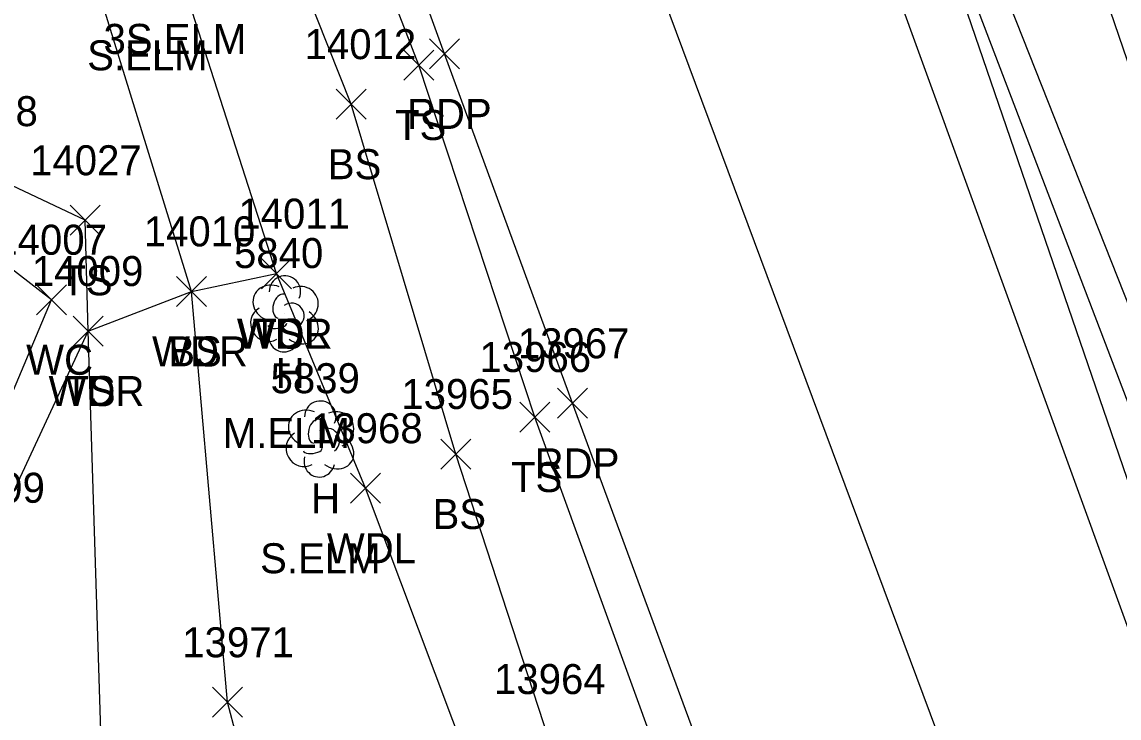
# Model space of a CAD drawing. Extents: x 1439173 to 1457902, y 641926 to 659889.
# Drawn here: x 1446589.4 to 1446662.5, y 652511.4 to 652557.8 of the extents above; entities that cross this region are included whole.
import ezdxf

# ---------------------------------------------------------------- set-up
doc = ezdxf.new("R2010")
doc.units = 0
for name, color, linetype in [('L_A', 7, 'Continuous'), ('L_C', 7, 'Continuous'), ('L_I', 7, 'Continuous'), ('L_TIC', 7, 'Continuous'), ('LAWA', 7, 'Continuous'), ('LAWE', 7, 'Continuous'), ('LELB', 7, 'Continuous'), ('LTD', 7, 'Continuous'), ('P_A', 7, 'Continuous'), ('P_I', 7, 'Continuous'), ('P_TIC', 7, 'Continuous'), ('PET', 7, 'Continuous'), ('PRC', 7, 'Continuous')]:
    doc.layers.add(name, color=color, linetype=linetype)

msp = doc.modelspace()

# ---------------------------------------------------------------- linework, layer by layer
at = {"layer": 'L_TIC'}
for points in [[(1446614.873, 652553.881), (1446616.873, 652555.881)], [(1446616.873, 652553.881), (1446614.873, 652555.881)], [(1446610.355, 652551.271), (1446612.355, 652553.271)], [(1446612.355, 652551.271), (1446610.355, 652553.271)], [(1446592.63, 652543.532), (1446594.63, 652545.532)], [(1446594.63, 652543.532), (1446592.63, 652545.532)], [(1446605.374, 652539.974), (1446607.374, 652541.974)], [(1446607.374, 652539.974), (1446605.374, 652541.974)], [(1446605.374, 652539.974), (1446607.374, 652541.974)], [(1446607.374, 652539.974), (1446605.374, 652541.974)], [(1446605.374, 652539.974), (1446607.374, 652541.974)], [(1446607.374, 652539.974), (1446605.374, 652541.974)], [(1446599.725, 652538.793), (1446601.725, 652540.793)], [(1446601.725, 652538.793), (1446599.725, 652540.793)], [(1446599.725, 652538.793), (1446601.725, 652540.793)], [(1446601.725, 652538.793), (1446599.725, 652540.793)], [(1446590.39, 652538.236), (1446592.39, 652540.236)], [(1446592.39, 652538.236), (1446590.39, 652540.236)], [(1446592.829, 652536.149), (1446594.829, 652538.149)], [(1446594.829, 652536.149), (1446592.829, 652538.149)], [(1446592.829, 652536.149), (1446594.829, 652538.149)], [(1446594.829, 652536.149), (1446592.829, 652538.149)], [(1446622.6, 652530.42), (1446624.6, 652532.42)], [(1446624.6, 652530.42), (1446622.6, 652532.42)], [(1446617.339, 652527.954), (1446619.339, 652529.954)], [(1446619.339, 652527.954), (1446617.339, 652529.954)], [(1446611.321, 652525.673), (1446613.321, 652527.673)], [(1446613.321, 652525.673), (1446611.321, 652527.673)], [(1446602.125, 652511.405), (1446604.125, 652513.405)], [(1446604.125, 652511.405), (1446602.125, 652513.405)]]:
    msp.add_lwpolyline(points, dxfattribs=at)
at = {"layer": 'LAWA'}
for points in [[(1446688.066, 652578.635), (1446689.779, 652550.864), (1446698.004, 652523.871), (1446697.531, 652518.986), (1446693.392, 652516.99), (1446687.547, 652512.16), (1446693.876, 652495.318), (1446704.217, 652470.293), (1446693.76, 652465.852), (1446675.823, 652516.012), (1446674.351, 652523.209), (1446671.484, 652530.629), (1446655.528, 652577.303)], [(1446664.293, 652162.854), (1446652.061, 652192.993), (1446638.212, 652235.065), (1446636.452, 652267.729), (1446618.052, 652298.923), (1446596.784, 652325.259), (1446593.673, 652356.676), (1446584.253, 652368.127), (1446597.715, 652383.737), (1446607.264, 652394.473), (1446600.773, 652408.454), (1446577.862, 652411.997), (1446562.872, 652412.693), (1446566.143, 652436.362), (1446571.35, 652458.659), (1446576.561, 652483.933), (1446594.81, 652506.274), (1446593.829, 652537.149), (1446600.725, 652539.793), (1446606.374, 652540.974)], [(1446676.661, 652353.65), (1446658.806, 652413.41), (1446655.68, 652428.931), (1446651.285, 652432.506), (1446643.541, 652449.13), (1446630.722, 652485.03), (1446620.497, 652504.916), (1446612.321, 652526.673), (1446606.374, 652540.974)]]:
    msp.add_lwpolyline(points, dxfattribs=at)
at = {"layer": 'LAWE'}
msp.add_lwpolyline([(1446528.883, 652450.149), (1446525.78, 652460.645), (1446541.848, 652459.781), (1446550.79, 652470.114), (1446555.732, 652485.011), (1446575.673, 652504.744), (1446584.829, 652523.698), (1446591.39, 652539.236), (1446585.243, 652543.962), (1446568.054, 652551.301), (1446570.053, 652579.17)], dxfattribs=at)
at = {"layer": 'LELB'}
for points in [[(1446733.147, 652335.871), (1446720.263, 652370.625), (1446699.343, 652428.197), (1446686.024, 652464.156), (1446669.532, 652508.476), (1446646.736, 652574.93), (1446631.071, 652613.953), (1446619.669, 652643.465), (1446607.669, 652675.947), (1446600.901, 652696.641), (1446593.134, 652714.736), (1446585.664, 652736.987), (1446573.425, 652770.18), (1446563.096, 652800.13), (1446550.649, 652833.161), (1446533.377, 652880.691)], [(1446687.492, 652358.336), (1446665.366, 652415.935), (1446653.31, 652451.782), (1446639.555, 652487.497), (1446623.6, 652531.42), (1446615.873, 652554.881), (1446598.228, 652600.363), (1446584.995, 652637.761), (1446573.9, 652665.706), (1446570.233, 652674.909), (1446567.928, 652681.499), (1446562.313, 652697.42), (1446549.564, 652731.618), (1446540.956, 652757.477), (1446533.922, 652775.477), (1446527.897, 652794.236), (1446517.554, 652822.898), (1446506.266, 652853.985), (1446498.188, 652872.337)], [(1446800.774, 652377.701), (1446757.973, 652407.853), (1446726.557, 652424.242), (1446712.078, 652433.784), (1446702.789, 652445.561), (1446691.2, 652465.861), (1446673.313, 652510.16), (1446672.438, 652515.539), (1446668.382, 652525.713), (1446648.502, 652575.967), (1446635.668, 652615.092), (1446629.709, 652645.442), (1446622.385, 652678.338), (1446620.749, 652687.841), (1446618.707, 652693.337), (1446617.567, 652697.696)], [(1446811.768, 652138.394), (1446799.627, 652168.003), (1446780.895, 652218.604), (1446765.477, 652263.039), (1446751.686, 652296.711), (1446736.784, 652337.358), (1446723.742, 652371.548), (1446703.226, 652429.428), (1446689.302, 652465.128), (1446671.674, 652510.042), (1446646.716, 652575.353), (1446632.72, 652614.651), (1446627.063, 652632.454), (1446627.05, 652644.886), (1446619.731, 652677.715), (1446619.273, 652687.736), (1446617.087, 652692.007), (1446617.593, 652692.895), (1446611.757, 652696.692)], [(1446655.68, 652428.931), (1446648.112, 652449.839), (1446636.048, 652485.964), (1446624.519, 652509.954), (1446618.339, 652528.954), (1446611.355, 652552.271), (1446592.963, 652598.55), (1446580.52, 652636.266), (1446571.301, 652656.218), (1446563.876, 652665.133), (1446560.182, 652679.527), (1446561.245, 652679.837), (1446560.514, 652681.721)], [(1446606.374, 652540.974), (1446588.321, 652597.13), (1446574.485, 652633.969)], [(1446532.931, 652452.033), (1446528.277, 652459.751), (1446542.259, 652457.968), (1446552.637, 652468.303), (1446557.606, 652482.89), (1446577.388, 652504.207), (1446587.107, 652522.705), (1446593.829, 652537.149), (1446593.63, 652544.532), (1446586.707, 652547.805), (1446569.656, 652552.305), (1446573.643, 652579.095), (1446576.028, 652598.02), (1446575.252, 652601.817), (1446567.07, 652605.502), (1446555.606, 652603.63), (1446544.036, 652609.931), (1446526.473, 652623.494)], [(1446577.862, 652411.997), (1446579.357, 652430.615), (1446596.499, 652455.745), (1446601.521, 652478.818), (1446607.912, 652494.296), (1446603.125, 652512.405), (1446600.725, 652539.793), (1446583.477, 652595.511)]]:
    msp.add_lwpolyline(points, dxfattribs=at)
at = {"layer": 'LTD'}
for p, q in [((1446606.895, 652538.348), (1446606.895, 652538.348)), ((1446606.895, 652538.348), (1446606.895, 652538.348)), ((1446609.255, 652530.006), (1446609.255, 652530.006)), ((1446609.255, 652530.006), (1446609.255, 652530.006))]:
    msp.add_line(p, q, dxfattribs=at)
for centre in [(1446606.942, 652539.782), (1446609.301, 652531.44)]:
    msp.add_arc(centre, 1.047, 335.52715, 180.95627, dxfattribs=at)
for centre, major_axis, ratio, start_param, end_param in [((1446606.103, 652539.015), (1.21, -0.512), 0.895232, 1.570796, 4.712389), ((1446607.936, 652538.932), (-1.141, -0.483), 0.949671, 1.570796, 4.712389), ((1446606.686, 652538.807), (-0.208, -0.792), 0.645439, 3.141593, 6.283185), ((1446605.812, 652537.64), (0.584, -1.042), 0.959034, 3.141593, 6.283185), ((1446607.395, 652538.182), (-0.5, 0.667), 0.989748, 3.141593, 6.283185), ((1446607.895, 652537.515), (-1.09, 0.792), 0.841452, 1.570796, 4.712389), ((1446606.437, 652537.598), (-0.625, -0.083), 0.423636, 0, 3.141593), ((1446606.895, 652536.848), (0.265, 1.061), 0.942809, 1.570796, 4.712389), ((1446608.463, 652530.672), (1.21, -0.512), 0.895232, 1.570796, 4.712389), ((1446609.046, 652530.464), (-0.208, -0.792), 0.645439, 3.141593, 6.283185), ((1446610.296, 652530.589), (-1.141, -0.483), 0.949671, 1.570796, 4.712389), ((1446609.755, 652529.839), (-0.5, 0.667), 0.989748, 3.141593, 6.283185), ((1446608.171, 652529.297), (0.584, -1.042), 0.959034, 3.141593, 6.283185), ((1446610.255, 652529.172), (-1.09, 0.792), 0.841452, 1.570796, 4.712389), ((1446608.796, 652529.256), (-0.625, -0.083), 0.423636, 0, 3.141593), ((1446609.255, 652528.506), (0.265, 1.061), 0.942809, 1.570796, 4.712389)]:
    msp.add_ellipse(centre, major_axis=major_axis, ratio=ratio, start_param=start_param, end_param=end_param, dxfattribs=at)
at = {"layer": 'P_TIC'}
for points in [[(1446616.587, 652554.621), (1446618.587, 652556.621)], [(1446618.587, 652554.621), (1446616.587, 652556.621)], [(1446625.101, 652531.332), (1446627.101, 652533.332)], [(1446627.101, 652531.332), (1446625.101, 652533.332)]]:
    msp.add_lwpolyline(points, dxfattribs=at)
at = {"layer": 'PET'}
for points in [[(1446731.035, 652335.013), (1446718.007, 652370.027), (1446696.835, 652427.277), (1446683.13, 652463.488), (1446666.855, 652507.128), (1446642.462, 652574.29), (1446627.761, 652613.101), (1446617.045, 652642.964), (1446604.826, 652675.086), (1446590.521, 652714.027), (1446582.88, 652735.357), (1446570.225, 652769.689), (1446559.501, 652799.033), (1446547.07, 652831.951), (1446530.281, 652879.586)], [(1446689.852, 652359.177), (1446668.806, 652417.257), (1446655.183, 652452.601), (1446642.38, 652488.196), (1446626.101, 652532.332), (1446617.587, 652555.621), (1446600.833, 652601.708), (1446587.425, 652637.976), (1446577.597, 652667.116), (1446565.109, 652699.854), (1446553.169, 652732.617), (1446540.072, 652768.042), (1446530.182, 652795.278), (1446519.231, 652823.666), (1446508.055, 652854.557), (1446501.136, 652873.957)]]:
    msp.add_lwpolyline(points, dxfattribs=at)
at = {"layer": 'PRC'}
msp.add_lwpolyline([(1446704.534, 652363.986), (1446682.798, 652422.108), (1446669.309, 652457.941), (1446653.409, 652502.365), (1446628.678, 652568.758), (1446613.373, 652609.739), (1446604.14, 652635.16), (1446591.231, 652671.509), (1446575.853, 652711.818), (1446569.808, 652729.511), (1446555.881, 652767.393), (1446545.954, 652794.727), (1446533.636, 652828.133), (1446516.984, 652874.283)], dxfattribs=at)

# ---------------------------------------------------------------- texts
at = {"layer": 'L_A'}
for s, p in [('TS', (1446614.282, 652549.881)), ('BS', (1446609.796, 652547.271)), ('TS', (1446592.04, 652539.532)), ('WDR', (1446603.737, 652535.974)), ('WDL', (1446603.792, 652535.974)), ('TS', (1446604.784, 652535.974)), ('WDR', (1446598.087, 652534.793)), ('BS', (1446599.166, 652534.793)), ('WC', (1446589.697, 652534.236)), ('H', (1446606.328, 652533.348)), ('TS', (1446592.238, 652532.149)), ('WDR', (1446591.191, 652532.149)), ('TS', (1446622.009, 652526.42)), ('H', (1446608.688, 652525.006)), ('BS', (1446616.78, 652523.954)), ('WDL', (1446609.739, 652521.673))]:
    msp.add_text(s, height=2, dxfattribs=at).set_placement(p)
at = {"layer": 'L_C'}
for s, p in [('3S.ELM', (1446594.854, 652555.621)), ('S.ELM', (1446593.763, 652554.528)), ('M.ELM', (1446602.8, 652529.348)), ('S.ELM', (1446605.286, 652521.006))]:
    msp.add_text(s, height=2, dxfattribs=at).set_placement(p)
at = {"layer": 'L_I'}
for s, p in [('14012', (1446608.253, 652555.271)), ('14028', (1446583.038, 652550.805)), ('14028', (1446583.038, 652550.805)), ('14027', (1446589.961, 652547.532)), ('14011', (1446603.839, 652543.974)), ('14011', (1446603.839, 652543.974)), ('14011', (1446603.839, 652543.974)), ('14010', (1446597.536, 652542.793)), ('14010', (1446597.536, 652542.793)), ('14007', (1446587.642, 652542.236)), ('5840', (1446603.548, 652541.348)), ('14009', (1446590.073, 652540.149)), ('14009', (1446590.073, 652540.149)), ('13966', (1446619.907, 652534.42)), ('5839', (1446605.987, 652533.006)), ('13965', (1446614.701, 652531.954)), ('13968', (1446608.684, 652529.673)), ('13999', (1446583.509, 652525.705)), ('13971', (1446600.102, 652515.405)), ('13964', (1446620.881, 652512.954))]:
    msp.add_text(s, height=2, dxfattribs=at).set_placement(p)
at = {"layer": 'P_A'}
for p in [(1446615.075, 652550.621), (1446623.589, 652527.332)]:
    msp.add_text('RDP', height=2, dxfattribs=at).set_placement(p)
at = {"layer": 'P_I'}
msp.add_text('13967', height=2, dxfattribs=at).set_placement((1446622.463, 652535.332))

doc.saveas('drawing.dxf')
